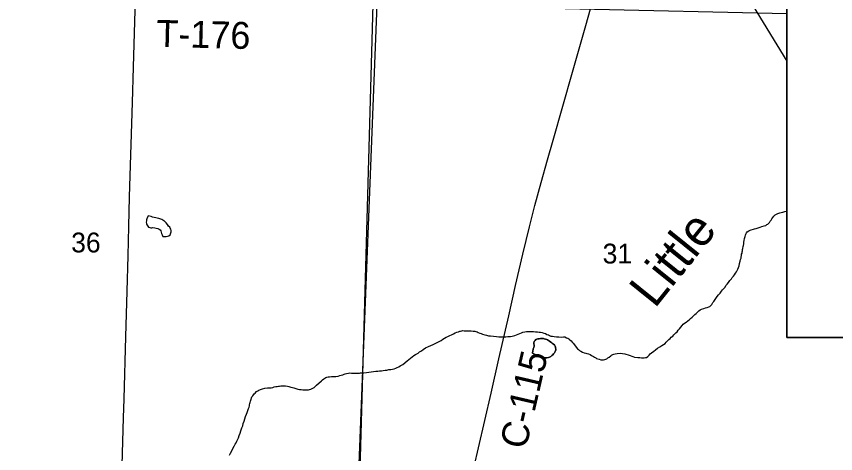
# Model space of a CAD drawing. Extents: x 2.4 to 73.1, y 4.5 to 25.6.
# Drawn here: x 30.055 to 30.92, y 18.648 to 19.109 of the extents above; entities that cross this region are included whole.
import ezdxf

# ---------------------------------------------------------------- set-up
doc = ezdxf.new("R2010")
doc.units = 0
for name, color, linetype in [('GM_X_County_Road', 7, 'Continuous'), ('GM_X_County_Road_Text', 7, 'Continuous'), ('GM_X_Interchange_Ramps', 7, 'Continuous'), ('GM_X_Minor_Lake', 7, 'Continuous'), ('GM_X_Minor_Lake_Text', 7, 'Continuous'), ('GM_X_Minor_River', 7, 'Continuous'), ('GM_X_Section', 7, 'Continuous'), ('GM_X_Section_Text', 7, 'Continuous'), ('GM_X_State_Route', 7, 'Continuous'), ('GM_X_Township', 7, 'Continuous'), ('GM_X_Township_Road_Text', 7, 'Continuous'), ('GM_X_US_Route', 7, 'Continuous'), ('SH_Text', 7, 'Continuous')]:
    doc.layers.add(name, color=color, linetype=linetype)

msp = doc.modelspace()

# ---------------------------------------------------------------- linework, layer by layer
at = {"layer": 'GM_X_County_Road'}
msp.add_lwpolyline([(30.53426, 18.61669), (30.53823, 18.63398), (30.54275, 18.65366), (30.55594, 18.71123), (30.56416, 18.74761), (30.57122, 18.77783), (30.57467, 18.79297), (30.58178, 18.82482), (30.58938, 18.85816), (30.59633, 18.88686), (30.60225, 18.90941), (30.60874, 18.93342), (30.61552, 18.95734), (30.62147, 18.97827), (30.64194, 19.05), (30.65591, 19.09934), (30.66079, 19.11661)], dxfattribs=at)
at = {"layer": 'GM_X_Interchange_Ramps'}
msp.add_lwpolyline([(29.49738, 21.67933), (29.49738, 18.64027), (29.51045, 18.6399), (29.59434, 18.63772), (29.6596, 18.63611), (29.71864, 18.63468), (29.75282, 18.63393), (29.80409, 18.63267), (29.84759, 18.63174), (29.91284, 18.62996), (30.01539, 18.62763), (30.04024, 18.62677), (30.07753, 18.62611), (30.13036, 18.62476), (30.1663, 18.62397), (30.17131, 18.62386), (30.20382, 18.62314), (30.26115, 18.6218), (30.33704, 18.62041), (30.36807, 18.61966), (30.40672, 18.61876), (30.41612, 18.61875), (30.43582, 19.1212)], dxfattribs=at)
at = {"layer": 'GM_X_Minor_Lake'}
for points in [[(30.19399, 18.89845), (30.1927, 18.89523), (30.19249, 18.89428), (30.19227, 18.89315), (30.19205, 18.89182), (30.19221, 18.89049), (30.19238, 18.88954), (30.19293, 18.88857), (30.19367, 18.88761), (30.1946, 18.88664), (30.19572, 18.88604), (30.19686, 18.88582), (30.19799, 18.88561), (30.19895, 18.88597), (30.20104, 18.88592), (30.20256, 18.88551), (30.20426, 18.88509), (30.20557, 18.88449), (30.2067, 18.8837), (30.20744, 18.88274), (30.20797, 18.88121), (30.20832, 18.87987), (30.20886, 18.87834), (30.20958, 18.8768), (30.21186, 18.87656), (30.21319, 18.87653), (30.21434, 18.87688), (30.2158, 18.87734)], [(30.2158, 18.87734), (30.21606, 18.87741), (30.21742, 18.87852), (30.21782, 18.87946), (30.21803, 18.8806), (30.21824, 18.88154), (30.21828, 18.88306), (30.21793, 18.8844), (30.21738, 18.88536), (30.21683, 18.88632), (30.21553, 18.88768), (30.21462, 18.88922), (30.21314, 18.89115), (30.21146, 18.89271), (30.21053, 18.8933), (30.20959, 18.89389), (30.20865, 18.89449), (30.20752, 18.89489), (30.20638, 18.89511), (30.20525, 18.89551), (30.20355, 18.89593), (30.20223, 18.89615), (30.20052, 18.89657), (30.19883, 18.89718), (30.19713, 18.89759), (30.19399, 18.89845)], [(30.61773, 18.76632), (30.6166, 18.76692), (30.61566, 18.76751), (30.61472, 18.76791), (30.6134, 18.76832), (30.61207, 18.76854), (30.61113, 18.76894), (30.60942, 18.76898), (30.60828, 18.76901), (30.60676, 18.76885), (30.60542, 18.76869), (30.60428, 18.76834), (30.60313, 18.76799), (30.60235, 18.76705), (30.60156, 18.76593), (30.60115, 18.76461), (30.60112, 18.76328), (30.60128, 18.76195), (30.60126, 18.761), (30.60104, 18.75968), (30.60043, 18.75817), (30.59999, 18.75533), (30.59978, 18.75439), (30.59957, 18.75344)], [(30.59957, 18.75344), (30.59978, 18.75439), (30.59999, 18.75533), (30.60043, 18.75817), (30.60104, 18.75968), (30.60126, 18.761), (30.60128, 18.76195), (30.60112, 18.76328), (30.60115, 18.76461), (30.60156, 18.76593), (30.60235, 18.76705), (30.60313, 18.76799), (30.60428, 18.76834), (30.60542, 18.76869), (30.60676, 18.76885), (30.60828, 18.76901), (30.60942, 18.76898), (30.61113, 18.76894), (30.61207, 18.76854), (30.6134, 18.76832), (30.61472, 18.76791), (30.61566, 18.76751), (30.6166, 18.76692), (30.61773, 18.76632), (30.61903, 18.76516), (30.61997, 18.76456), (30.62128, 18.76359), (30.62277, 18.76222), (30.6235, 18.76088), (30.62386, 18.75992), (30.62437, 18.75725), (30.62375, 18.75536), (30.62296, 18.75386), (30.62179, 18.75275), (30.62101, 18.75182), (30.62005, 18.75108), (30.61888, 18.75015), (30.61773, 18.74942), (30.61638, 18.74888), (30.61485, 18.74854), (30.61352, 18.74857), (30.61162, 18.74861), (30.60992, 18.74884), (30.60822, 18.74945), (30.60671, 18.75005), (30.6054, 18.75084), (30.6039, 18.75163), (30.59957, 18.75344)], [(30.59957, 18.75344), (30.6039, 18.75163), (30.6054, 18.75084), (30.60671, 18.75005), (30.60822, 18.74945), (30.60992, 18.74884), (30.61162, 18.74861), (30.61352, 18.74857), (30.61485, 18.74854), (30.61638, 18.74888), (30.61773, 18.74942), (30.61888, 18.75015), (30.62005, 18.75108), (30.62101, 18.75182), (30.62179, 18.75275), (30.62296, 18.75386), (30.62375, 18.75536), (30.62437, 18.75725), (30.62386, 18.75992), (30.6235, 18.76088), (30.62277, 18.76222), (30.62128, 18.76359), (30.61997, 18.76456), (30.61903, 18.76516), (30.61773, 18.76632)]]:
    msp.add_lwpolyline(points, dxfattribs=at)
at = {"layer": 'GM_X_Minor_River'}
for points in [[(30.8158, 18.84084), (30.8164, 18.84234), (30.817, 18.84385), (30.81762, 18.84574), (30.81824, 18.848), (30.81886, 18.85046), (30.81929, 18.85235), (30.8197, 18.85367), (30.81992, 18.85499), (30.82014, 18.8565), (30.82036, 18.85783), (30.82077, 18.85915), (30.82099, 18.86028), (30.8212, 18.86142), (30.82142, 18.86274), (30.82164, 18.86407), (30.82188, 18.86596), (30.82229, 18.86728), (30.82251, 18.8688), (30.82275, 18.87069), (30.82317, 18.87258), (30.8234, 18.87447), (30.82402, 18.87655), (30.82443, 18.87806), (30.82484, 18.87919), (30.82543, 18.88032), (30.82622, 18.88144), (30.82796, 18.88273), (30.82931, 18.88346), (30.8339, 18.88487), (30.83581, 18.88521), (30.83791, 18.88573), (30.83983, 18.88645), (30.84175, 18.88716), (30.84424, 18.88787), (30.84577, 18.8884), (30.84712, 18.88913), (30.84808, 18.88968), (30.84964, 18.89154), (30.85062, 18.89266), (30.85159, 18.89378), (30.85238, 18.89509), (30.85318, 18.89659), (30.85435, 18.89808), (30.85591, 18.89957), (30.85725, 18.9003), (30.85841, 18.90103), (30.85956, 18.90138), (30.86071, 18.90174), (30.86205, 18.90209), (30.86396, 18.90242), (30.86606, 18.90295), (30.86803, 18.90335)], [(30.66037, 18.75206), (30.66206, 18.75107), (30.66412, 18.74989), (30.66525, 18.74929), (30.66638, 18.7487), (30.66731, 18.74792), (30.66863, 18.74751), (30.67014, 18.74709), (30.67166, 18.74668), (30.67317, 18.74645), (30.67469, 18.74642), (30.67584, 18.74677), (30.67718, 18.74712), (30.67814, 18.74767), (30.6793, 18.74859), (30.68046, 18.74933), (30.68221, 18.75081), (30.68317, 18.75154), (30.68432, 18.75209), (30.68547, 18.75244), (30.68701, 18.75298), (30.68892, 18.75331), (30.69215, 18.75362), (30.69481, 18.75337), (30.69708, 18.75294), (30.70161, 18.75151), (30.70557, 18.75009), (30.70746, 18.74947), (30.71087, 18.74902), (30.71277, 18.74897), (30.71467, 18.74874), (30.71733, 18.74868), (30.71904, 18.74883), (30.72, 18.749), (30.72154, 18.74991), (30.72272, 18.7516), (30.72389, 18.7529), (30.72524, 18.75401), (30.72756, 18.75566), (30.7295, 18.75714), (30.73162, 18.7588), (30.73394, 18.76027), (30.73606, 18.76155), (30.73799, 18.76283), (30.73953, 18.76394), (30.74089, 18.76524), (30.74206, 18.76654), (30.74342, 18.76784), (30.74478, 18.76895), (30.74614, 18.77044), (30.74769, 18.77154), (30.74886, 18.77284), (30.75003, 18.77396), (30.751, 18.77488), (30.75217, 18.77619), (30.75353, 18.77768), (30.7549, 18.77935), (30.75627, 18.78103), (30.75764, 18.78271), (30.75881, 18.78401), (30.76016, 18.78512), (30.76191, 18.78641), (30.76345, 18.78752), (30.765, 18.78881), (30.76655, 18.7903), (30.76811, 18.79159), (30.76947, 18.79289), (30.77083, 18.79419), (30.77238, 18.79548), (30.77393, 18.79697), (30.77529, 18.79807), (30.77664, 18.79918), (30.77818, 18.8001), (30.78048, 18.80081), (30.7822, 18.80134), (30.78412, 18.80186), (30.78584, 18.80239), (30.7868, 18.80294), (30.78796, 18.80386), (30.78875, 18.8048), (30.78934, 18.80573), (30.79012, 18.80686), (30.7911, 18.80816), (30.79464, 18.81321), (30.79601, 18.81508), (30.79757, 18.81694), (30.79895, 18.81881), (30.80031, 18.8203), (30.80168, 18.82179), (30.80285, 18.82328), (30.80384, 18.82478), (30.8052, 18.82646), (30.80638, 18.82814), (30.80776, 18.83039), (30.80951, 18.83206), (30.81049, 18.83336), (30.81167, 18.83486), (30.81284, 18.83635), (30.81383, 18.83784), (30.81481, 18.83934), (30.8158, 18.84084)], [(30.47904, 18.75371), (30.48059, 18.75481), (30.48252, 18.7561), (30.48445, 18.75738), (30.48677, 18.75904), (30.49003, 18.76049), (30.49253, 18.76176), (30.49483, 18.76266), (30.49695, 18.76375), (30.49906, 18.76465), (30.50118, 18.76593), (30.5033, 18.76702), (30.50504, 18.76831), (30.50696, 18.76941), (30.50869, 18.77032), (30.51043, 18.77123), (30.51254, 18.77232), (30.51427, 18.77304), (30.51638, 18.77394), (30.51811, 18.77485), (30.51984, 18.77557), (30.52156, 18.7761), (30.52291, 18.77664), (30.52386, 18.77681), (30.52501, 18.77717), (30.52615, 18.77733), (30.52748, 18.7773), (30.529, 18.77727), (30.53109, 18.77722), (30.53299, 18.77717), (30.53508, 18.77713), (30.53698, 18.77689), (30.53868, 18.77666), (30.54001, 18.77626), (30.54114, 18.77604), (30.54246, 18.77544), (30.54397, 18.77484), (30.54547, 18.77423), (30.54698, 18.77363), (30.54925, 18.77301), (30.55114, 18.77239), (30.55322, 18.77197), (30.55549, 18.77173), (30.56176, 18.7712), (30.56422, 18.77096), (30.56669, 18.7709), (30.56897, 18.77085), (30.57144, 18.77079), (30.57373, 18.77112), (30.57639, 18.77125), (30.57811, 18.77159), (30.57964, 18.77194), (30.58117, 18.77228), (30.5829, 18.773), (30.58444, 18.77373), (30.58616, 18.77445), (30.58789, 18.77517), (30.58961, 18.7757), (30.59153, 18.77623), (30.59324, 18.77638), (30.59533, 18.77633), (30.59686, 18.77648), (30.59876, 18.77644), (30.60085, 18.77639), (30.60293, 18.77616), (30.60502, 18.77611), (30.60673, 18.77588), (30.60824, 18.77566), (30.60994, 18.77524), (30.61164, 18.77463), (30.61334, 18.77421), (30.61485, 18.77342), (30.61654, 18.77281), (30.61767, 18.77221), (30.61918, 18.77161), (30.62069, 18.77139), (30.62259, 18.77115), (30.62487, 18.77091), (30.62734, 18.77085), (30.62999, 18.7706), (30.63228, 18.77074), (30.6338, 18.77071), (30.63549, 18.76991), (30.63681, 18.76931), (30.63793, 18.76852), (30.63924, 18.76755), (30.64036, 18.76657), (30.64147, 18.76522), (30.64258, 18.76405), (30.64406, 18.76231), (30.6448, 18.76134), (30.64701, 18.75825), (30.64813, 18.75728), (30.64944, 18.75649), (30.65076, 18.7557), (30.65245, 18.75471), (30.65433, 18.7541), (30.65584, 18.75368), (30.65698, 18.75328), (30.65868, 18.75286), (30.66037, 18.75206)], [(30.30698, 18.71146), (30.30854, 18.71313), (30.3097, 18.71387), (30.31105, 18.7146), (30.31278, 18.71532), (30.31488, 18.71603), (30.31718, 18.71655), (30.32003, 18.71686), (30.32213, 18.717), (30.32384, 18.71716), (30.32556, 18.7175), (30.3271, 18.71803), (30.32881, 18.71837), (30.33034, 18.71853), (30.33167, 18.71869), (30.33282, 18.71885), (30.33396, 18.71902), (30.3353, 18.71918), (30.33644, 18.71915), (30.33758, 18.71912), (30.3391, 18.71909), (30.34099, 18.71886), (30.34269, 18.71844), (30.34458, 18.71783), (30.34628, 18.71741), (30.34779, 18.71699), (30.34893, 18.71678), (30.35006, 18.71637), (30.35214, 18.71575), (30.35365, 18.71534), (30.35555, 18.71511), (30.35744, 18.71488), (30.35915, 18.71484), (30.36067, 18.7148), (30.36219, 18.71477), (30.36334, 18.71493), (30.36448, 18.71509), (30.36563, 18.71545), (30.36659, 18.71581), (30.36775, 18.71673), (30.36929, 18.71745), (30.37045, 18.71857), (30.37162, 18.71987), (30.37686, 18.72431), (30.37822, 18.72561), (30.37957, 18.72653), (30.38053, 18.72727), (30.3815, 18.72781), (30.38265, 18.72836), (30.38399, 18.72871), (30.38551, 18.72867), (30.3876, 18.72881), (30.38989, 18.72895), (30.39217, 18.72909), (30.39446, 18.72942), (30.39637, 18.72995), (30.39791, 18.73048), (30.39944, 18.73083), (30.40078, 18.73136), (30.40193, 18.73172), (30.40327, 18.73226), (30.40537, 18.73259), (30.40689, 18.73275), (30.4086, 18.73252), (30.41031, 18.73248), (30.41202, 18.73244), (30.41373, 18.7324), (30.41544, 18.73236), (30.41697, 18.73252), (30.4183, 18.73268), (30.41982, 18.73283), (30.42154, 18.73298), (30.42439, 18.73311), (30.42687, 18.73343), (30.42935, 18.73375), (30.43183, 18.73427), (30.43431, 18.73459), (30.43641, 18.73474), (30.43831, 18.73488), (30.44022, 18.73503), (30.44212, 18.73518), (30.44422, 18.73551), (30.44612, 18.73565), (30.44804, 18.73618), (30.45033, 18.73651), (30.45204, 18.73685), (30.45376, 18.73719), (30.45549, 18.73772), (30.45702, 18.73845), (30.45875, 18.73917), (30.4601, 18.74009), (30.46145, 18.74081), (30.4628, 18.74173), (30.46726, 18.74543), (30.469, 18.74691), (30.47094, 18.74839), (30.47268, 18.74967), (30.47461, 18.75096), (30.47634, 18.75206), (30.47769, 18.75279), (30.47904, 18.75371)], [(30.28003, 18.64598), (30.28103, 18.64805), (30.28242, 18.65067), (30.28361, 18.65312), (30.28481, 18.65556), (30.28599, 18.65743), (30.28698, 18.65912), (30.28759, 18.66062), (30.28838, 18.66231), (30.28938, 18.66438), (30.29019, 18.66664), (30.2912, 18.66909), (30.29201, 18.67154), (30.29285, 18.67475), (30.29385, 18.67681), (30.29447, 18.67927), (30.29529, 18.68172), (30.2961, 18.68417), (30.29692, 18.68662), (30.29773, 18.68907), (30.29854, 18.69114), (30.29935, 18.69321), (30.29996, 18.69529), (30.30057, 18.69679), (30.30098, 18.69792), (30.3012, 18.69925), (30.30141, 18.70038), (30.30182, 18.70151), (30.30204, 18.70284), (30.30245, 18.70416), (30.30366, 18.70755), (30.30445, 18.70867), (30.30523, 18.7096), (30.30602, 18.71072), (30.30698, 18.71146)]]:
    msp.add_lwpolyline(points, dxfattribs=at)
at = {"layer": 'GM_X_Section'}
for points in [[(29.92965, 19.13465), (30.43117, 19.12128), (30.41719, 18.61809), (29.91527, 18.62994)], [(30.86803, 19.11145), (30.43117, 19.12128), (30.41719, 18.61809), (30.9167, 18.60894), (30.95137, 18.60852), (30.95403, 18.77027), (30.86803, 18.77027)]]:
    msp.add_lwpolyline(points, close=True, dxfattribs=at)
at = {"layer": 'GM_X_State_Route'}
msp.add_lwpolyline([(30.16642, 18.6237), (30.16663, 18.63553), (30.16795, 18.68526), (30.16868, 18.70546), (30.17039, 18.77073), (30.17181, 18.8189), (30.17292, 18.85619), (30.17375, 18.88727), (30.17457, 18.91836), (30.17747, 19.01781), (30.17859, 19.0551), (30.17994, 19.10328), (30.18067, 19.12692)], dxfattribs=at)
at = {"layer": 'GM_X_Township'}
msp.add_lwpolyline([(30.92238, 18.60883), (30.91795, 18.60896), (30.91319, 18.60918), (30.88149, 18.60963), (30.84568, 18.61038), (30.79587, 18.6118), (30.77562, 18.61225), (30.71802, 18.61361), (30.68042, 18.61425), (30.66974, 18.61443), (30.66506, 18.61447), (30.64585, 18.61492), (30.61649, 18.61538), (30.59168, 18.61575), (30.54215, 18.61671), (30.53414, 18.61696), (30.52498, 18.61726), (30.48071, 18.6179), (30.45695, 18.61824), (30.42882, 18.61865), (30.41612, 18.61875), (30.43582, 19.1212)], dxfattribs=at)
at = {"layer": 'GM_X_US_Route'}
msp.add_lwpolyline([(30.16642, 18.6237), (30.16663, 18.63553), (30.16795, 18.68526), (30.16868, 18.70546), (30.17039, 18.77073), (30.17181, 18.8189), (30.17292, 18.85619), (30.17375, 18.88727), (30.17457, 18.91836), (30.17747, 19.01781), (30.17859, 19.0551), (30.17994, 19.10328), (30.18067, 19.12692)], dxfattribs=at)
at = {"layer": 'SH_Text'}
for points in [[(30.86803, 19.35283), (30.03412, 20.42327), (30.86803, 19.06155)], [(30.86803, 18.77027), (30.86803, 19.35283), (30.86803, 19.35283), (30.86803, 18.77027)], [(30.86803, 18.77027), (32.37206, 18.77027), (32.37206, 19.35283), (30.86803, 19.35283)]]:
    msp.add_lwpolyline(points, close=True, dxfattribs=at)

# ---------------------------------------------------------------- texts
at = {"layer": 'GM_X_County_Road_Text'}
msp.add_text('C-115', height=0.028409, rotation=76.90173, dxfattribs=at).set_placement((30.59261, 18.65117))
at = {"layer": 'GM_X_Minor_Lake_Text'}
msp.add_text('Little', height=0.037894, rotation=51.19362, dxfattribs=at).set_placement((30.72861, 18.79989))
at = {"layer": 'GM_X_Section_Text'}
for s, p in [('36', (30.11285, 18.85982)), ('31', (30.67368, 18.84815))]:
    msp.add_text(s, height=0.020928, rotation=0.00001, dxfattribs=at).set_placement(p)
at = {"layer": 'GM_X_Township_Road_Text'}
msp.add_text('T-176', height=0.028409, rotation=358.60435, dxfattribs=at).set_placement((30.20245, 19.07674))

doc.saveas('drawing.dxf')
